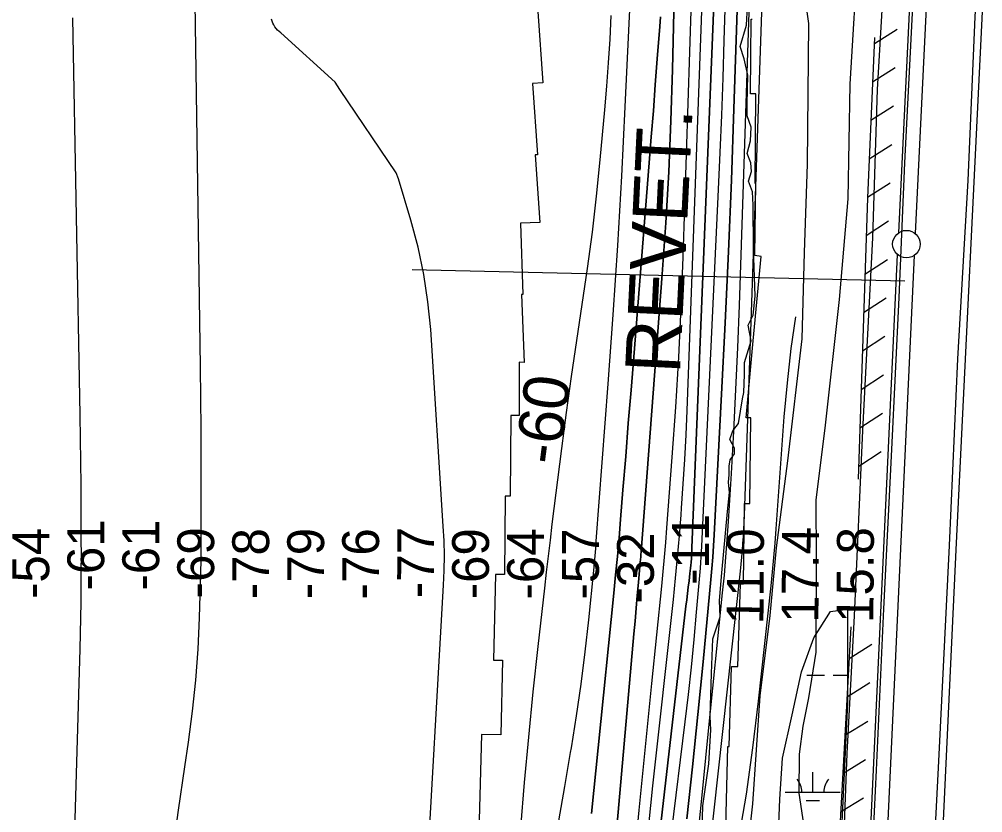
# Model space of a CAD drawing. Extents: x 3535183 to 3573198, y 534952 to 560562.
# Drawn here: x 3552883 to 3554636, y 555219 to 556663 of the extents above; entities that cross this region are included whole.
import ezdxf

# ---------------------------------------------------------------- set-up
doc = ezdxf.new("R2010")
doc.units = 0
for name, color, linetype in [('V-FLOD-BASE', 7, 'Continuous'), ('V-LEVE-TOET', 7, 'Continuous'), ('V-RIVR-EDGE', 7, 'Continuous'), ('V-RIVR-RANG', 7, 'Continuous'), ('V-ROAD-CNTR', 7, 'Continuous'), ('V-RRAP-FSHR', 7, 'Continuous'), ('V-RRAP-RVMT', 7, 'Continuous'), ('V-RRAP-RVMT-IDEN', 7, 'Continuous'), ('V-SITE-VEGE', 7, 'Continuous'), ('V-SURV-LINE', 7, 'Continuous'), ('V-TOPO-DPTH', 7, 'Continuous'), ('V-TOPO-MAJR', 7, 'Continuous'), ('V-TOPO-MINR', 7, 'Continuous'), ('V-TOPO-MINR-IDEN', 7, 'Continuous'), ('V-TOPO-WATR', 7, 'Continuous'), ('V-WETL-SWMP', 7, 'Continuous')]:
    doc.layers.add(name, color=color, linetype=linetype)

msp = doc.modelspace()

# ---------------------------------------------------------------- linework, layer by layer
at = {"layer": 'V-FLOD-BASE'}
msp.add_lwpolyline([(3554535.7, 557264.4), (3554523.9, 557019.1), (3554507.9, 556686.4), (3554493.5, 556402.1), (3554483.2, 556156.8), (3554469.6, 555880.3), (3554455.5, 555590.2), (3554441.8, 555296.5), (3554429.3, 555033.6)], dxfattribs=at)
at = {"layer": 'V-LEVE-TOET'}
for points in [[(3554663.2, 557538.2), (3554651.3, 557257.3), (3554637.6, 556959.3), (3554621.1, 556667.5), (3554608.5, 556369.4), (3554590.1, 556045.3), (3554574.8, 555705.6), (3554555.3, 555313.3), (3554538.4, 554982.1)], [(3554494.6, 557521.7), (3554483.5, 557257), (3554474.3, 557072.8), (3554459, 556793.6), (3554443.7, 556535.1), (3554435.3, 556265.5), (3554417, 555914.7), (3554401.7, 555577.5), (3554388.7, 555327.2), (3554378, 555054.2)]]:
    msp.add_lwpolyline(points, dxfattribs=at)
at = {"layer": 'V-RIVR-EDGE'}
for points in [[(3554181.3, 555914.2), (3554191.2, 555927.7), (3554198.6, 555972.4), (3554201.1, 555984.1), (3554202.4, 556016.5), (3554202.5, 556038.6), (3554214.2, 556077.8), (3554208.8, 556106.6), (3554218, 556124.9), (3554221.8, 556159.2), (3554218.9, 556246.3), (3554217.9, 556324.7), (3554216.7, 556349.2), (3554209.4, 556368.2), (3554215, 556386), (3554213.8, 556401.9), (3554207.1, 556419.1), (3554213.3, 556441.7), (3554214.6, 556466.8), (3554207.3, 556487.1), (3554207.3, 556509.1), (3554208.7, 556561.2), (3554202, 556591.3), (3554194.7, 556613.3), (3554205.8, 556652.5), (3554207.8, 556686.2)], [(3554125.6, 555189.5), (3554126.3, 555231.8), (3554137.6, 555308.4), (3554140.8, 555370.2), (3554139.6, 555394.1), (3554142.3, 555472.6), (3554144.9, 555535.7), (3554157.8, 555575.5), (3554156.7, 555605.5), (3554161.1, 555655.7), (3554171.2, 555767.2), (3554174.9, 555802.1), (3554173.1, 555820.5), (3554174.4, 555834), (3554174.4, 555849.9), (3554176.3, 555861.6), (3554184.3, 555872.6), (3554184.3, 555882.4), (3554175.8, 555898.3), (3554181.3, 555914.2)]]:
    msp.add_lwpolyline(points, dxfattribs=at)
at = {"layer": 'V-RIVR-RANG'}
msp.add_line((3554493.8, 556186.3), (3553598, 556206.9), dxfattribs=at)
at = {"layer": 'V-ROAD-CNTR'}
msp.add_lwpolyline([(3554527.7, 554363.5), (3554547.7, 554842.4), (3554587.5, 555697.6), (3554638, 556726.8), (3554676.9, 557551.1), (3554721.6, 558523.6)], dxfattribs=at)
at = {"layer": 'V-RRAP-FSHR'}
for p, q in [((3554438.6, 556619.1), (3554479.8, 556645.3)), ((3554435.5, 556549.2), (3554476.7, 556575.4)), ((3554432.3, 556479.3), (3554473.5, 556505.5)), ((3554429.1, 556409.4), (3554470.3, 556435.5)), ((3554426, 556339.4), (3554467.2, 556365.6)), ((3554423.7, 556269.5), (3554464.6, 556296.2)), ((3554421.4, 556199.5), (3554462.3, 556226.2)), ((3554419.1, 556129.5), (3554460, 556156.2)), ((3554416.9, 556059.6), (3554457.8, 556086.3)), ((3554414.6, 555989.6), (3554455.5, 556016.3)), ((3554412.4, 555919.7), (3554453.2, 555946.4)), ((3554410.1, 555849.7), (3554451, 555876.4)), ((3554392.8, 555500.1), (3554434.3, 555525.9)), ((3554388.9, 555430.2), (3554430.4, 555456)), ((3554385, 555360.4), (3554426.5, 555386.1)), ((3554381.1, 555290.5), (3554422.6, 555316.2)), ((3554377.3, 555220.6), (3554418.8, 555246.3))]:
    msp.add_line(p, q, dxfattribs=at)
for points in [[(3554439.1, 556629.8), (3554425.9, 556337.9), (3554409.3, 555826)], [(3554396, 555557.4), (3554362.9, 554960.9), (3554342, 554435.4), (3554321.9, 554035.1), (3554277.1, 553703.5)]]:
    msp.add_lwpolyline(points, dxfattribs=at)
at = {"layer": 'V-RRAP-RVMT'}
for p, q in [((3553826.5, 556677.3), (3553835.5, 556547.5)), ((3554213.5, 556527.2), (3554214.6, 556663)), ((3554214.6, 556663), (3554216.6, 556663.1)), ((3553835.5, 556547.5), (3553816.6, 556546.2)), ((3553816.6, 556546.2), (3553825.6, 556416.6)), ((3554223, 556527.3), (3554213.5, 556527.2)), ((3554222, 556364.3), (3554223, 556527.3)), ((3553825.6, 556416.6), (3553821.4, 556416.3)), ((3553821.4, 556416.3), (3553830.1, 556293.2)), ((3554221.1, 556233.2), (3554223.1, 556364.3)), ((3554223.1, 556364.3), (3554222, 556364.3)), ((3553830.1, 556293.2), (3553794.7, 556292.1)), ((3553794.7, 556292.1), (3553799.1, 556162.1)), ((3554217.9, 556077.7), (3554232.4, 556231.5)), ((3554232.4, 556231.5), (3554221.1, 556233.2)), ((3553799.1, 556162.1), (3553796.9, 556162.1)), ((3553796.9, 556162.1), (3553801.2, 556038.8)), ((3554205.5, 555938), (3554217.9, 556077.7)), ((3553801.2, 556038.8), (3553792.1, 556038.9)), ((3553792.1, 556038.9), (3553792.1, 555941.8)), ((3553777.4, 555941.9), (3553776, 555795.3)), ((3553792.1, 555941.8), (3553777.4, 555941.9)), ((3554213.8, 555937.9), (3554205.5, 555938)), ((3554211.8, 555781.7), (3554213.8, 555937.9)), ((3553767.2, 555795.2), (3553765.9, 555652.5)), ((3553776, 555795.3), (3553767.2, 555795.2)), ((3554200.6, 555635.5), (3554202.4, 555781.9)), ((3554202.4, 555781.9), (3554211.8, 555781.7)), ((3553749.4, 555653), (3553745.8, 555496.9)), ((3553765.9, 555652.5), (3553749.4, 555653)), ((3554190.5, 555485.2), (3554195.3, 555635.7)), ((3554195.3, 555635.7), (3554200.6, 555635.5)), ((3553745.8, 555496.9), (3553762.2, 555496.7)), ((3553762.2, 555496.7), (3553758.8, 555360.8)), ((3554174.5, 555339.8), (3554178.5, 555485.5)), ((3554178.5, 555485.5), (3554190.5, 555485.2)), ((3553723.6, 555361.8), (3553719.8, 555205.8)), ((3553758.8, 555360.8), (3553723.6, 555361.8)), ((3554168.4, 555193.7), (3554172.3, 555339.6)), ((3554172.3, 555339.6), (3554174.5, 555339.8))]:
    msp.add_line(p, q, dxfattribs=at)
at = {"layer": 'V-SITE-VEGE'}
for points in [[(3554429.7, 557248.2), (3554425.6, 557041.3), (3554409, 556795.8), (3554393.7, 556544.8), (3554390.3, 556336.4), (3554374.5, 556153.2), (3554348.6, 555919), (3554332.4, 555788.5), (3554332.5, 555680.5), (3554332.2, 555511.4), (3554318.7, 555428.4), (3554308.2, 555376.6), (3554302, 555325.9), (3554301.3, 555254.6), (3554309.9, 555198.5)], [(3554204.8, 555122.1), (3554217.6, 555235.1), (3554231, 555431.8), (3554249.2, 555578), (3554260.8, 555701.5), (3554281.3, 555859.3), (3554307.2, 556081.4), (3554311.8, 556238.4), (3554317.1, 556399.7), (3554319.6, 556655.3), (3554302.3, 556773.4)]]:
    msp.add_lwpolyline(points, dxfattribs=at)
at = {"layer": 'V-SURV-LINE'}
for points in [[(3554482.9, 556274.7), (3554565.9, 557981.5)], [(3554595.9, 557980.1), (3554512.9, 556273.2)], [(3554385.1, 554178.3), (3554481, 556234.7)], [(3554511, 556233.3), (3554415, 554176.9)]]:
    msp.add_lwpolyline(points, dxfattribs=at)
msp.add_circle((3554496.9, 556254), 25, dxfattribs=at)
at = {"layer": 'V-TOPO-DPTH'}
for points in [[(3554074.9, 556729.3), (3554071.2, 556571.5), (3554068.3, 556478.4), (3554064.4, 556385.3), (3554059, 556292.4), (3554052.7, 556199.4), (3554014.2, 555694.1), (3554013.9, 555689.3), (3554013.5, 555684.6), (3554013.1, 555679.9), (3554012.7, 555675.1), (3554009.4, 555637.9), (3554007.3, 555614.6), (3554005.2, 555591.3), (3554003.2, 555568), (3554001.1, 555544.7), (3553920.9, 554633.9)], [(3553920.9, 554633.9), (3554001.1, 555544.7), (3554003.2, 555568), (3554005.2, 555591.3), (3554007.3, 555614.6), (3554009.4, 555637.9), (3554012.7, 555675.1), (3554013.1, 555679.9), (3554013.5, 555684.6), (3554013.9, 555689.3), (3554014.2, 555694.1), (3554052.7, 556199.4), (3554059, 556292.4), (3554064.4, 556385.3), (3554068.3, 556478.4), (3554071.2, 556571.5), (3554074.9, 556729.3)], [(3554130.6, 555075.4), (3554195, 555658.6), (3554196.3, 555671.3), (3554197.5, 555684), (3554198.6, 555696.7), (3554199.5, 555709.4), (3554200.4, 555722.1), (3554201.1, 555734.8), (3554201.7, 555747.5), (3554202.2, 555760.2), (3554235.7, 556729.2)], [(3554147.9, 556720.6), (3554105.9, 555686.1), (3554105.9, 555685.2), (3554105.7, 555682.4), (3554105.1, 555674.4), (3554104.6, 555669.4), (3554104.2, 555664.5), (3554103.6, 555659.5), (3554103.1, 555654.6), (3554101.4, 555641.3), (3554100, 555629.7), (3554098.7, 555618.1), (3554097.3, 555606.5), (3554095.9, 555594.9), (3554029.9, 555025.1)], [(3554029.9, 555025.1), (3554095.9, 555594.9), (3554097.3, 555606.5), (3554098.7, 555618.1), (3554100, 555629.7), (3554101.4, 555641.3), (3554103.1, 555654.6), (3554103.6, 555659.5), (3554104.2, 555664.5), (3554104.6, 555669.4), (3554105.1, 555674.4), (3554105.7, 555682.4), (3554105.9, 555685.2), (3554105.9, 555686.1), (3554147.9, 556720.6)], [(3554190, 556715.9), (3554183, 556500.4), (3554178.4, 556370.5), (3554173.2, 556240.6), (3554167.2, 556110.7), (3554160.7, 555980.9), (3554147.1, 555725), (3554145.9, 555704.6), (3554144.5, 555684.2), (3554142.8, 555663.8), (3554141.1, 555643.4), (3554127, 555493.5), (3554117.6, 555398.2), (3554107.8, 555303), (3554097.3, 555207.9)], [(3554190, 556715.9), (3554183, 556500.4), (3554178.4, 556370.5), (3554173.2, 556240.6), (3554167.2, 556110.7), (3554160.7, 555980.9), (3554147.1, 555725), (3554145.9, 555704.6), (3554144.5, 555684.2), (3554142.8, 555663.8), (3554141.1, 555643.4), (3554127, 555493.5), (3554117.6, 555398.2), (3554107.8, 555303), (3554097.3, 555207.9)], [(3554000.1, 555108.7), (3554010.8, 555223.9), (3554022.1, 555339), (3554033.7, 555454.2), (3554051.8, 555631.5), (3554054.4, 555658), (3554056.9, 555684.5), (3554059.2, 555711), (3554061.3, 555737.6), (3554071, 555866.2), (3554077.3, 555957.2), (3554082.8, 556048.1), (3554087.1, 556139.2), (3554090.7, 556230.3), (3554106.1, 556697.5)], [(3554000.1, 555108.7), (3554010.8, 555223.9), (3554022.1, 555339), (3554033.7, 555454.2), (3554051.8, 555631.5), (3554054.4, 555658), (3554056.9, 555684.5), (3554059.2, 555711), (3554061.3, 555737.6), (3554071, 555866.2), (3554077.3, 555957.2), (3554082.8, 556048.1), (3554087.1, 556139.2), (3554090.7, 556230.3), (3554106.1, 556697.5)], [(3554049.4, 556667.7), (3554048.2, 556649.8), (3554043.7, 556590.9), (3554040.1, 556543.5), (3554036.5, 556496.2), (3554032.8, 556448.9), (3554029, 556401.6), (3554000.8, 556048.9), (3553995.9, 555988.3), (3553991, 555927.8), (3553986.2, 555867.2), (3553981.3, 555806.7), (3553976.9, 555752.8), (3553974.1, 555719.2), (3553971.1, 555685.6), (3553967.9, 555652), (3553964.6, 555618.5), (3553935.9, 555337), (3553923.8, 555218)], [(3554049.4, 556667.7), (3554048.2, 556649.8), (3554043.7, 556590.9), (3554040.1, 556543.5), (3554036.5, 556496.2), (3554032.8, 556448.9), (3554029, 556401.6), (3554000.8, 556048.9), (3553995.9, 555988.3), (3553991, 555927.8), (3553986.2, 555867.2), (3553981.3, 555806.7), (3553976.9, 555752.8), (3553974.1, 555719.2), (3553971.1, 555685.6), (3553967.9, 555652), (3553964.6, 555618.5), (3553935.9, 555337), (3553923.8, 555218)]]:
    msp.add_lwpolyline(points, dxfattribs=at)
at = {"layer": 'V-TOPO-MAJR'}
msp.add_lwpolyline([(3553864.8, 555204.6), (3553875.4, 555266.8), (3553886, 555328.9), (3553887.5, 555337.4), (3553896.7, 555395.4), (3553905.1, 555453.4), (3553912.4, 555511.7), (3553918.9, 555570), (3553928, 555660.2), (3553929.3, 555673.5), (3553930.5, 555686.8), (3553931.7, 555700.1), (3553932.7, 555713.4), (3553954.6, 555999.4), (3553963.7, 556125.4), (3553971.9, 556251.4), (3553979.1, 556377.5), (3553985.4, 556503.7), (3553994.7, 556706.3)], dxfattribs=at)
at = {"layer": 'V-TOPO-MINR'}
for points in [[(3553920.9, 554633.9), (3554001.1, 555544.7), (3554003.2, 555568), (3554005.2, 555591.3), (3554007.3, 555614.6), (3554009.4, 555637.9), (3554012.7, 555675.1), (3554013.1, 555679.9), (3554013.5, 555684.6), (3554013.9, 555689.3), (3554014.2, 555694.1), (3554052.7, 556199.4), (3554059, 556292.4), (3554064.4, 556385.3), (3554068.3, 556478.4), (3554071.2, 556571.5), (3554074.9, 556729.3)], [(3554069.5, 555182.1), (3554094.4, 555384.6), (3554100.2, 555434.4), (3554105.7, 555484.3), (3554110.7, 555534.2), (3554115.3, 555584.2), (3554122.2, 555664.3), (3554123, 555674.3), (3554123.8, 555684.2), (3554124.4, 555694.2), (3554124.9, 555704.1), (3554155.1, 556353.1), (3554158.1, 556420.8), (3554160.9, 556488.6), (3554163.3, 556556.4), (3554165.6, 556624.2), (3554169.1, 556737.1)], [(3554130.6, 555075.4), (3554195, 555658.6), (3554196.3, 555671.3), (3554197.5, 555684), (3554198.6, 555696.7), (3554199.5, 555709.4), (3554200.4, 555722.1), (3554201.1, 555734.8), (3554201.7, 555747.5), (3554202.2, 555760.2), (3554235.7, 556729.2)], [(3554029.9, 555025.1), (3554095.9, 555594.9), (3554097.3, 555606.5), (3554098.7, 555618.1), (3554100, 555629.7), (3554101.4, 555641.3), (3554103.1, 555654.6), (3554103.6, 555659.5), (3554104.2, 555664.5), (3554104.6, 555669.4), (3554105.1, 555674.4), (3554105.7, 555682.4), (3554105.9, 555685.2), (3554105.9, 555686.1), (3554147.9, 556720.6)], [(3553202.6, 556693.9), (3553211.8, 556030.8), (3553212.5, 555973.5), (3553213, 555916.3), (3553213.3, 555859), (3553213.4, 555801.8), (3553213.4, 555696.7), (3553213.4, 555692), (3553213.4, 555687.3), (3553213.3, 555682.6), (3553213.2, 555677.9), (3553210.2, 555573.8), (3553207.6, 555517.1), (3553203.6, 555460.6), (3553197.6, 555404.2), (3553190.3, 555347.9), (3553183.6, 555302.9), (3553172.2, 555224.1), (3553161.2, 555145.3)], [(3554000.1, 555108.7), (3554010.8, 555223.9), (3554022.1, 555339), (3554033.7, 555454.2), (3554051.8, 555631.5), (3554054.4, 555658), (3554056.9, 555684.5), (3554059.2, 555711), (3554061.3, 555737.6), (3554071, 555866.2), (3554077.3, 555957.2), (3554082.8, 556048.1), (3554087.1, 556139.2), (3554090.7, 556230.3), (3554106.1, 556697.5)], [(3554024.4, 555161), (3554035.8, 555268.4), (3554072.9, 555607.5), (3554076.9, 555645.9), (3554080.7, 555684.4), (3554084, 555722.9), (3554087.1, 555761.5), (3554088, 555773.2), (3554091, 555817.7), (3554093.7, 555862.2), (3554096, 555906.7), (3554097.9, 555951.2), (3554125.3, 556694.1)], [(3554111.2, 555116.1), (3554123.9, 555239.2), (3554136.5, 555362.4), (3554162.6, 555619.2), (3554165.7, 555651.6), (3554168.6, 555684.1), (3554171, 555716.6), (3554173.2, 555749.2), (3554178.5, 555836.7), (3554182.9, 555913), (3554186.8, 555989.4), (3554190.1, 556065.7), (3554193, 556142.1), (3554211.6, 556694)], [(3553795.4, 555191.8), (3553802.3, 555274.4), (3553809.7, 555356.9), (3553818, 555439.3), (3553826.8, 555521.6), (3553838.8, 555627.9), (3553842.1, 555657.1), (3553845.6, 555686.2), (3553849.1, 555715.3), (3553852.7, 555744.5), (3553870, 555881.8), (3553878.6, 555947.5), (3553887.6, 556013.1), (3553897.2, 556078.7), (3553907.2, 556144.2), (3553916.8, 556209.7), (3553925.6, 556275.4), (3553933.2, 556341.2), (3553939.9, 556407.1), (3553948.3, 556498.4), (3553952, 556541.2), (3553955.2, 556584), (3553957.8, 556626.8), (3553960, 556669.7)], [(3552979.6, 556665.4), (3552993.2, 555942.4), (3552993.9, 555900), (3552994.5, 555857.6), (3552994.9, 555815.2), (3552995.1, 555772.8), (3552995.2, 555745.1), (3552995.2, 555716.6), (3552995.3, 555688), (3552995.2, 555659.5), (3552995.1, 555631), (3552994.8, 555602.5), (3552994.5, 555574), (3552993.9, 555545.5), (3552993.1, 555517), (3552968.2, 554672.1)], [(3553344.4, 556656.1), (3553343, 556659.7), (3553341.9, 556663.4)], [(3553622.6, 555069), (3553654.8, 555633.2), (3553655.9, 555660.1), (3553656.3, 555687), (3553655.7, 555713.9), (3553654.4, 555740.8), (3553631.4, 556098.3), (3553626.4, 556148.8), (3553619.1, 556198.8), (3553608.4, 556248.3), (3553595.5, 556297.3), (3553572.7, 556372.9), (3553568.7, 556383.4), (3553466.3, 556535.2), (3553462, 556542), (3553457.7, 556548.8), (3553358.8, 556638.2), (3553355.8, 556640.7), (3553353, 556643.4), (3553350.5, 556646.3), (3553348.1, 556649.4), (3553346.1, 556652.7), (3553344.4, 556656.1)], [(3553923.8, 555218), (3553935.9, 555337), (3553964.6, 555618.5), (3553967.9, 555652), (3553971.1, 555685.6), (3553974.1, 555719.2), (3553976.9, 555752.8), (3553981.3, 555806.7), (3553986.2, 555867.2), (3553991, 555927.8), (3553995.9, 555988.3), (3554000.8, 556048.9), (3554029, 556401.6), (3554032.8, 556448.9), (3554036.5, 556496.2), (3554040.1, 556543.5), (3554043.7, 556590.9), (3554048.2, 556649.8), (3554049.4, 556667.7)], [(3554191.6, 555168.8), (3554205.8, 555253), (3554217.7, 555337.5), (3554228, 555422.2), (3554250.6, 555631.9), (3554253.3, 555657.8), (3554255.7, 555683.8), (3554257.9, 555709.8), (3554260, 555735.8), (3554274.8, 555939.5), (3554280.4, 556001.7), (3554287.3, 556063.7), (3554295.6, 556121.5)]]:
    msp.add_lwpolyline(points, dxfattribs=at)
at = {"layer": 'V-TOPO-WATR'}
msp.add_lwpolyline([(3554097.3, 555207.9), (3554107.8, 555303), (3554117.6, 555398.2), (3554127, 555493.5), (3554141.1, 555643.4), (3554142.8, 555663.8), (3554144.5, 555684.2), (3554145.9, 555704.6), (3554147.1, 555725), (3554160.7, 555980.9), (3554167.2, 556110.7), (3554173.2, 556240.6), (3554178.4, 556370.5), (3554183, 556500.4), (3554190, 556715.9)], dxfattribs=at)
at = {"layer": 'V-WETL-SWMP'}
for p, q in [((3554315.8, 555469.4), (3554347.8, 555469.4)), ((3554363.8, 555469.4), (3554389.5, 555469.4)), ((3554326.6, 555256.8), (3554326.6, 555292.8)), ((3554276.6, 555256.8), (3554376.6, 555256.8)), ((3554314.6, 555241.4), (3554338.6, 555241.4))]:
    msp.add_line(p, q, dxfattribs=at)
msp.add_lwpolyline([(3554262.5, 555138.8), (3554266.9, 555243.8), (3554271.2, 555318.3), (3554288.8, 555397.1), (3554306.3, 555475.9), (3554328.2, 555537.2), (3554358.8, 555585.4), (3554389.5, 555589.8), (3554389.5, 555550.4), (3554389.5, 555419), (3554336.9, 554306.8)], dxfattribs=at)
for centre, start, end in [((3554271.4, 555257.3), 359.2282, 40.7718), ((3554381.9, 555257.3), 139.2282, 180.7718)]:
    msp.add_arc(centre, 35.2, start, end, dxfattribs=at)

# ---------------------------------------------------------------- texts
at = {"layer": 'V-RIVR-RANG'}
for s, rotation, p in [('-11', 89.9472, (3554137.5, 555633.6)), ('-61', 89.9472, (3553037.4, 555623.6)), ('-61', 89.9472, (3553137.4, 555623.3)), ('-54', 89.9472, (3552937.4, 555608.1)), ('-69', 89.9472, (3553237.4, 555609.2)), ('-78', 89.9472, (3553337.4, 555607.6)), ('-79', 89.9472, (3553437.4, 555608)), ('-76', 89.9472, (3553537.4, 555607.4)), ('-77', 89.9472, (3553637.4, 555609.7)), ('-69', 89.9472, (3553737.4, 555607.5)), ('-64', 89.9472, (3553837.4, 555607.2)), ('-57', 89.9472, (3553937.4, 555607.1)), ('-32', 89.9472, (3554037.4, 555599.9)), ('11.0', 89.6683, (3554236.8, 555562.1)), ('17.4', 89.6683, (3554336.8, 555564.7)), ('15.8', 89.6683, (3554436.8, 555564.4))]:
    msp.add_text(s, height=67, rotation=rotation, dxfattribs=at).set_placement(p)
at = {"layer": 'V-RRAP-RVMT-IDEN'}
msp.add_text('REVET.', height=100, rotation=87.2459, dxfattribs=at).set_placement((3554084.8, 556017.1))
at = {"layer": 'V-TOPO-MINR-IDEN'}
msp.add_text('-60', height=83, rotation=82.5482, dxfattribs=at).set_placement((3553865.9, 555850.3))

doc.saveas('drawing.dxf')
